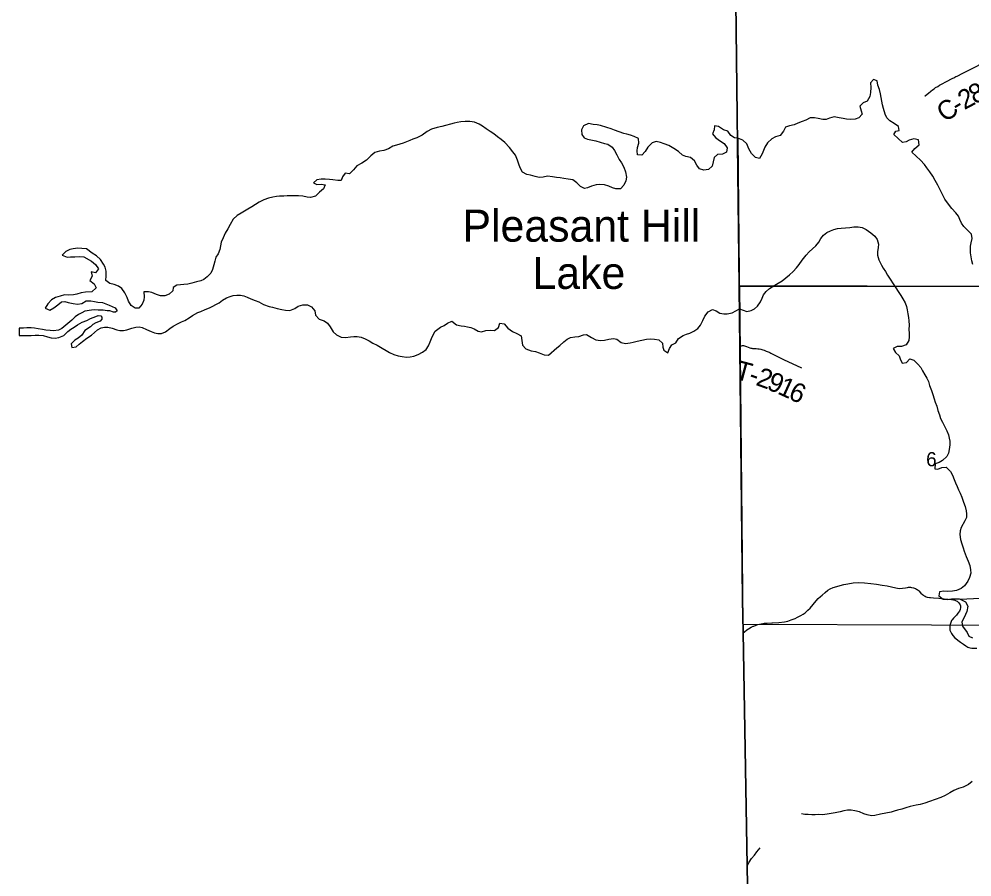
# Model space of a CAD drawing. Extents: x 1874609 to 2204689, y 815661 to 1281160.
# Drawn here: x 2002075 to 2016966, y 951876 to 965278 of the extents above; entities that cross this region are included whole.
import ezdxf

# ---------------------------------------------------------------- set-up
doc = ezdxf.new("R2010")
doc.units = 0
for name, color, linetype in [('GM_X_Adjacent_County', 7, 'Continuous'), ('GM_X_County', 7, 'Continuous'), ('GM_X_County_Road', 7, 'Continuous'), ('GM_X_County_Road_Text', 7, 'Continuous'), ('GM_X_Major_Lake', 7, 'Continuous'), ('GM_X_Major_Lake_Text', 7, 'Continuous'), ('GM_X_Minor_Lake', 7, 'Continuous'), ('GM_X_Minor_River', 7, 'Continuous'), ('GM_X_Section', 7, 'Continuous'), ('GM_X_Section_Text', 7, 'Continuous'), ('GM_X_Township', 7, 'Continuous'), ('GM_X_Township_Road', 7, 'Continuous'), ('GM_X_Township_Road_Text', 7, 'Continuous')]:
    doc.layers.add(name, color=color, linetype=linetype)

msp = doc.modelspace()

# ---------------------------------------------------------------- linework, layer by layer
at = {"layer": 'GM_X_Adjacent_County'}
msp.add_lwpolyline([(2002342, 999536), (2002395, 993238), (2002881, 993241), (2003206, 993234), (2004504, 993233), (2007698, 993231), (2008414, 993238), (2008503, 993236), (2013055, 993227), (2013045, 990449), (2013083, 985682), (2013088, 985095), (2013122, 980772), (2013145, 977956), (2013158, 976319), (2013226, 970636), (2013231, 969069), (2013234, 968580), (2013273, 965999), (2013327, 961098), (2013338, 960130), (2013382, 956206), (2013389, 955699), (2013479, 950530)], dxfattribs=at)
at = {"layer": 'GM_X_County'}
msp.add_lwpolyline([(2013479, 950530), (2013389, 955699), (2013382, 956206), (2013338, 960130), (2013327, 961098), (2013273, 965999), (2013234, 968580), (2013231, 969069), (2013226, 970636), (2013158, 976319), (2013145, 977956), (2013122, 980772), (2013088, 985095), (2013083, 985682), (2013045, 990449), (2013055, 993227), (2008503, 993236), (2008414, 993238), (2007698, 993231), (2004504, 993233), (2003206, 993234), (2002881, 993241), (2002395, 993238), (2002342, 999536)], dxfattribs=at)
at = {"layer": 'GM_X_County_Road'}
for points in [[(2016716, 964378), (2016737, 964388), (2016825, 964431), (2017001, 964520), (2017132, 964588), (2017304, 964682), (2017345, 964707), (2017400, 964741), (2017470, 964783), (2017555, 964831), (2017670, 964893), (2017728, 964923), (2017816, 964968), (2017933, 965025), (2017953, 965033), (2017967, 965037), (2017995, 965042), (2018008, 965044)], [(2016235, 964072), (2016236, 964076), (2016239, 964080), (2016241, 964082), (2016286, 964122), (2016325, 964152), (2016349, 964172), (2016373, 964188), (2016398, 964206), (2016431, 964226), (2016458, 964243), (2016500, 964268), (2016557, 964299), (2016669, 964355), (2016680, 964360), (2016716, 964378)], [(2013838, 955845), (2013848, 955845), (2013946, 955850), (2014035, 955862), (2014091, 955872), (2014140, 955890), (2014170, 955902), (2014202, 955915), (2014237, 955933), (2014291, 955958), (2014327, 955980), (2014357, 956004), (2014400, 956042), (2014435, 956076), (2014530, 956188), (2014563, 956224), (2014598, 956258), (2014623, 956278), (2014671, 956322), (2014712, 956356), (2014751, 956378), (2014796, 956397), (2014854, 956414), (2014906, 956429), (2014966, 956444), (2015028, 956457), (2015108, 956470), (2015194, 956474), (2015284, 956470), (2015387, 956459), (2015476, 956449), (2015562, 956436), (2015641, 956423), (2015708, 956406), (2015777, 956390), (2015826, 956382), (2015878, 956386), (2015927, 956394), (2015959, 956400), (2015974, 956402), (2015990, 956402), (2016006, 956401), (2016022, 956399), (2016053, 956392), (2016068, 956387), (2016083, 956381), (2016097, 956374), (2016110, 956365), (2016123, 956355), (2016135, 956344), (2016169, 956310), (2016194, 956287), (2016207, 956277), (2016221, 956268), (2016236, 956260), (2016251, 956254), (2016267, 956249), (2016300, 956242), (2016316, 956240), (2016365, 956236), (2016447, 956229), (2016529, 956222), (2016595, 956214), (2016647, 956209), (2016678, 956205), (2016698, 956201), (2016718, 956191), (2016736, 956182), (2016752, 956170), (2016763, 956158), (2016779, 956128), (2016787, 956109), (2016787, 956087), (2016780, 956056), (2016771, 956030), (2016747, 955995), (2016724, 955968), (2016679, 955920), (2016657, 955894), (2016647, 955880), (2016640, 955866), (2016634, 955850), (2016626, 955818), (2016620, 955785), (2016618, 955769), (2016618, 955752), (2016622, 955732), (2016628, 955709), (2016645, 955677), (2016665, 955650), (2016699, 955612), (2016789, 955543), (2016833, 955512), (2016869, 955486), (2016885, 955475), (2016900, 955467), (2016916, 955462), (2016938, 955455), (2016962, 955452), (2017040, 955450)], [(2013389, 955687), (2013411, 955704), (2013450, 955734), (2013476, 955753), (2013518, 955778), (2013547, 955792), (2013555, 955795)], [(2013555, 955795), (2013592, 955811), (2013622, 955821), (2013670, 955831), (2013718, 955839), (2013766, 955843), (2013838, 955845)]]:
    msp.add_lwpolyline(points, dxfattribs=at)
at = {"layer": 'GM_X_Major_Lake'}
for p, q in [((2013306, 963416), (2013335, 960749)), ((2002076, 960449), (2002075, 960334)), ((2016784, 956214), (2017588, 956254))]:
    msp.add_line(p, q, dxfattribs=at)
for points in [[(2016979, 961442), (2016965, 961500), (2016951, 961564), (2016945, 961624), (2016941, 961678), (2016943, 961728), (2016951, 961780), (2016971, 961847), (2016957, 961919), (2016899, 961973), (2016839, 962037), (2016801, 962089), (2016775, 962145), (2016753, 962196), (2016715, 962248), (2016651, 962320), (2016597, 962388), (2016543, 962462), (2016515, 962518), (2016487, 962577), (2016459, 962629), (2016435, 962681), (2016393, 962755), (2016353, 962821), (2016307, 962893), (2016263, 962956), (2016223, 963006), (2016161, 963072), (2016095, 963134), (2016027, 963196), (2016073, 963258), (2016143, 963311), (2016129, 963391), (2016057, 963405), (2015987, 963385), (2015937, 963359), (2015881, 963351), (2015812, 963411), (2015746, 963473), (2015777, 963527), (2015829, 963539), (2015819, 963601), (2015751, 963644), (2015685, 963686), (2015638, 963736), (2015608, 963790), (2015585, 963882), (2015569, 963938), (2015555, 963997), (2015547, 964051), (2015539, 964109), (2015523, 964179), (2015497, 964247), (2015485, 964311), (2015427, 964335), (2015381, 964283), (2015384, 964211), (2015382, 964131), (2015370, 964069), (2015330, 963995), (2015264, 963969), (2015214, 963915), (2015232, 963842), (2015250, 963790), (2015198, 963734), (2015139, 963716), (2015065, 963708), (2015007, 963716), (2014955, 963722), (2014889, 963734), (2014813, 963752), (2014741, 963728), (2014686, 963706), (2014636, 963710), (2014560, 963726), (2014504, 963736), (2014440, 963732), (2014370, 963700), (2014312, 963678), (2014245, 963652), (2014185, 963624), (2014117, 963612), (2014053, 963590), (2014019, 963526), (2013967, 963460), (2013896, 963440), (2013840, 963406), (2013772, 963344), (2013730, 963276), (2013710, 963226), (2013688, 963173), (2013648, 963101), (2013585, 963117), (2013523, 963178), (2013479, 963248), (2013447, 963326), (2013387, 963388), (2013306, 963416)], [(2009887, 963009), (2009865, 963075), (2009832, 963149), (2009790, 963205), (2009738, 963272), (2009664, 963348), (2009610, 963395), (2009552, 963437), (2009496, 963487), (2009438, 963520), (2009374, 963562), (2009317, 963605), (2009263, 963637), (2009193, 963665), (2009118, 963678), (2009048, 963676), (2008976, 963672), (2008922, 963664), (2008872, 963651), (2008815, 963637), (2008739, 963617), (2008679, 963601), (2008609, 963583), (2008520, 963556), (2008454, 963520), (2008372, 963466), (2008291, 963424), (2008229, 963403), (2008179, 963381), (2008129, 963361), (2008076, 963339), (2008026, 963321), (2007974, 963309), (2007914, 963290), (2007847, 963252), (2007777, 963222), (2007707, 963216), (2007633, 963191), (2007570, 963141), (2007502, 963075), (2007433, 963027), (2007353, 962985), (2007301, 962923), (2007240, 962859), (2007172, 962870), (2007128, 962812), (2007109, 962756), (2007055, 962754), (2006979, 962766), (2006925, 962772), (2006857, 962775), (2006797, 962779), (2006730, 962767), (2006674, 962719), (2006728, 962693), (2006794, 962697), (2006860, 962686), (2006834, 962624), (2006770, 962571), (2006707, 962509), (2006627, 962489), (2006577, 962497), (2006511, 962509), (2006439, 962516), (2006388, 962516), (2006336, 962516), (2006266, 962515), (2006210, 962513), (2006146, 962509), (2006096, 962507), (2006038, 962497), (2005975, 962482), (2005901, 962456), (2005827, 962416), (2005714, 962344), (2005652, 962309), (2005543, 962245), (2005485, 962207), (2005420, 962151), (2005374, 962069), (2005338, 961999), (2005297, 961933), (2005263, 961861), (2005234, 961791), (2005222, 961737), (2005214, 961677), (2005187, 961609), (2005149, 961557), (2005133, 961495), (2005120, 961437), (2005098, 961364), (2005070, 961310), (2005015, 961252), (2004963, 961211), (2004913, 961189), (2004846, 961171), (2004774, 961151), (2004714, 961137), (2004652, 961132), (2004598, 961126), (2004542, 961120)], [(2013306, 963416), (2013257, 963421), (2013197, 963458), (2013149, 963524), (2013081, 963546), (2013007, 963601), (2012943, 963609), (2012939, 963549), (2012910, 963485), (2012956, 963425), (2013018, 963378), (2013094, 963334), (2013138, 963265), (2013130, 963199), (2013065, 963166), (2012991, 963162), (2012935, 963116), (2012922, 963048), (2012906, 962982), (2012848, 962928), (2012777, 962918), (2012709, 962940), (2012666, 962995), (2012628, 963061), (2012566, 963114), (2012496, 963128), (2012442, 963150), (2012380, 963207), (2012308, 963255), (2012230, 963301), (2012156, 963330), (2012100, 963350), (2012032, 963364), (2011968, 963343), (2011901, 963277), (2011859, 963211), (2011808, 963149), (2011738, 963159), (2011732, 963217), (2011737, 963269), (2011759, 963340), (2011753, 963412), (2011687, 963442), (2011629, 963462), (2011575, 963479), (2011523, 963491), (2011451, 963515), (2011381, 963544), (2011327, 963562), (2011259, 963582), (2011159, 963615), (2011107, 963623), (2011045, 963631), (2010971, 963644), (2010896, 963612), (2010864, 963546), (2010870, 963474), (2010905, 963423), (2010957, 963403), (2011012, 963391), (2011090, 963374), (2011154, 963356), (2011224, 963336), (2011276, 963322), (2011342, 963275), (2011380, 963223), (2011415, 963154), (2011451, 963084), (2011487, 963030), (2011525, 962962), (2011554, 962893), (2011568, 962809), (2011556, 962749), (2011525, 962685), (2011473, 962627), (2011403, 962623), (2011349, 962641), (2011293, 962666), (2011225, 962688), (2011153, 962692), (2011094, 962687), (2011022, 962665), (2010960, 962641), (2010910, 962633), (2010850, 962664), (2010792, 962720), (2010726, 962766), (2010658, 962777), (2010588, 962787), (2010530, 962795), (2010475, 962802), (2010411, 962814), (2010335, 962822), (2010267, 962810), (2010203, 962805), (2010139, 962819), (2010067, 962841), (2010011, 962850), (2009941, 962886), (2009905, 962956), (2009887, 963009)], [(2013335, 960749), (2013306, 963416)], [(2013335, 960749), (2013446, 960709), (2013513, 960727), (2013567, 960753), (2013617, 960794), (2013661, 960862), (2013689, 960918), (2013709, 960972), (2013749, 961022), (2013804, 961068), (2013884, 961120), (2013938, 961150), (2013998, 961190), (2014058, 961234), (2014115, 961283), (2014171, 961333), (2014225, 961391), (2014267, 961445), (2014311, 961509), (2014375, 961587), (2014422, 961639), (2014472, 961687), (2014524, 961735), (2014572, 961792), (2014602, 961848), (2014646, 961900), (2014698, 961944), (2014753, 961970), (2014807, 961990), (2014863, 962004), (2014921, 962010), (2014991, 962016), (2015057, 962020), (2015121, 962030), (2015186, 962032), (2015252, 962020), (2015310, 961990), (2015384, 961938), (2015450, 961885), (2015482, 961835), (2015504, 961763), (2015502, 961707), (2015492, 961641), (2015492, 961589), (2015508, 961516), (2015550, 961434), (2015576, 961384), (2015616, 961334), (2015648, 961278), (2015686, 961212), (2015732, 961143), (2015776, 961079), (2015814, 961021), (2015856, 960959), (2015888, 960909), (2015920, 960843), (2015942, 960788), (2015954, 960734), (2015966, 960674), (2015974, 960618), (2015978, 960564), (2015982, 960498), (2015981, 960430), (2015983, 960371), (2015985, 960315), (2015981, 960255), (2015937, 960187), (2015865, 960161), (2015799, 960163), (2015733, 960133), (2015771, 960069), (2015829, 960019), (2015843, 959968), (2015873, 959900), (2015941, 959914), (2015995, 959968), (2016059, 959950), (2016121, 959884), (2016165, 959832), (2016193, 959782), (2016227, 959718), (2016259, 959668), (2016287, 959617), (2016303, 959551), (2016331, 959475), (2016353, 959415), (2016375, 959347), (2016391, 959295), (2016415, 959228), (2016435, 959164), (2016457, 959094), (2016475, 959040), (2016503, 958980), (2016543, 958905), (2016573, 958845), (2016597, 958785), (2016611, 958733), (2016619, 958683), (2016619, 958627), (2016609, 958551), (2016597, 958498)], [(2003217, 961621), (2003129, 961686), (2003053, 961694), (2002991, 961696), (2002922, 961688), (2002870, 961677), (2002808, 961647), (2002747, 961589), (2002826, 961559), (2002876, 961562), (2002944, 961562), (2003022, 961568), (2003088, 961561), (2003208, 961493)], [(2004542, 961120), (2004485, 961084), (2004477, 961032), (2004419, 960978), (2004352, 960952), (2004286, 960953), (2004220, 960973), (2004148, 961006), (2004096, 961016), (2004026, 961014), (2004031, 960940), (2004023, 960886), (2004001, 960826), (2003944, 960760), (2003890, 960760), (2003826, 960804), (2003785, 960873), (2003765, 960929), (2003727, 961001), (2003683, 961068), (2003627, 961106), (2003559, 961132), (2003493, 961147), (2003433, 961193), (2003436, 961267), (2003436, 961341), (2003418, 961400), (2003392, 961450), (2003349, 961520), (2003285, 961579), (2003217, 961621)], [(2003208, 961493), (2003270, 961442), (2003314, 961374), (2003271, 961312), (2003203, 961328), (2003217, 961262), (2003183, 961196), (2003249, 961142), (2003282, 961081), (2003210, 961017)], [(2003210, 961017), (2003114, 961012), (2003047, 961002), (2002979, 960978), (2002923, 960967), (2002855, 960963), (2002787, 960967), (2002718, 960951), (2002644, 960928), (2002580, 960894), (2002523, 960828), (2002485, 960760), (2002553, 960732), (2002619, 960765), (2002678, 960815), (2002740, 960859), (2002790, 960863), (2002842, 960849), (2002920, 960832), (2002988, 960826), (2003055, 960836), (2003123, 960877), (2003195, 960877)], [(2003205, 960340), (2003299, 960424), (2003356, 960453), (2003412, 960467), (2003464, 960467), (2003530, 960451), (2003600, 960424), (2003650, 960410), (2003706, 960414), (2003760, 960424), (2003835, 960447), (2003901, 960467), (2003951, 960471), (2004001, 960459), (2004067, 960430), (2004139, 960396), (2004189, 960374), (2004245, 960363), (2004301, 960367), (2004364, 960393), (2004432, 960445), (2004484, 960481), (2004563, 960522), (2004615, 960546), (2004665, 960570), (2004734, 960608), (2004786, 960646), (2004866, 960692), (2004916, 960709), (2004983, 960739), (2005051, 960767), (2005101, 960793), (2005152, 960817), (2005202, 960847), (2005254, 960885), (2005318, 960924), (2005373, 960944), (2005423, 960958), (2005477, 960966), (2005535, 960964), (2005585, 960953), (2005637, 960933), (2005697, 960905), (2005765, 960880), (2005823, 960862), (2005897, 960820), (2005983, 960787), (2006033, 960775), (2006110, 960757), (2006180, 960740), (2006238, 960728), (2006306, 960726), (2006382, 960755), (2006436, 960793), (2006509, 960811), (2006583, 960811), (2006643, 960782), (2006697, 960718), (2006708, 960650), (2006764, 960591), (2006842, 960565), (2006894, 960527), (2006936, 960470), (2006982, 960394), (2007034, 960346), (2007106, 960307), (2007176, 960305), (2007252, 960315), (2007304, 960318), (2007356, 960318), (2007421, 960310), (2007483, 960284), (2007547, 960251), (2007602, 960215), (2007673, 960184), (2007750, 960136), (2007814, 960102), (2007866, 960071), (2007932, 960039), (2007998, 960015), (2008063, 960004), (2008127, 959998), (2008189, 960002), (2008243, 960012), (2008313, 960039), (2008380, 960075), (2008438, 960115), (2008472, 960175), (2008501, 960235), (2008521, 960287), (2008545, 960343), (2008576, 960403), (2008662, 960467), (2008716, 960491), (2008769, 960529), (2008839, 960559), (2008913, 960500), (2008981, 960484), (2009035, 960480), (2009085, 960471), (2009137, 960461)], [(2003195, 960877), (2003255, 960865), (2003307, 960857), (2003381, 960850), (2003484, 960810), (2003578, 960769), (2003607, 960719), (2003583, 960697), (2003549, 960699), (2003495, 960722), (2003453, 960720), (2003389, 960732), (2003309, 960728), (2003255, 960733), (2003209, 960729)], [(2003209, 960729), (2003104, 960715), (2003054, 960689), (2003002, 960661), (2002951, 960628), (2002899, 960574), (2002808, 960498), (2002742, 960442), (2002690, 960420), (2002614, 960408), (2002563, 960411), (2002493, 960417), (2002443, 960427), (2002371, 960440), (2002315, 960448), (2002263, 960452), (2002197, 960452), (2002143, 960450), (2002076, 960449)], [(2003192, 960602), (2003232, 960618), (2003272, 960630), (2003312, 960646), (2003350, 960642), (2003368, 960620), (2003366, 960590), (2003342, 960560), (2003276, 960534), (2003228, 960506), (2003189, 960470)], [(2009137, 960461), (2009189, 960439), (2009249, 960404), (2009299, 960390), (2009370, 960410), (2009438, 960416), (2009506, 960411), (2009568, 960459), (2009589, 960525), (2009653, 960517), (2009713, 960449), (2009787, 960396), (2009851, 960368), (2009923, 960327), (2009932, 960257), (2009940, 960185), (2009996, 960125), (2010080, 960094), (2010146, 960084), (2010202, 960063), (2010280, 960033), (2010348, 960029), (2010477, 960141), (2010527, 960180), (2010586, 960234), (2010642, 960278), (2010692, 960302), (2010758, 960316), (2010821, 960320), (2010893, 960345), (2010943, 960351), (2011021, 960301), (2011089, 960266), (2011159, 960254), (2011225, 960260), (2011289, 960275), (2011364, 960287), (2011416, 960279), (2011482, 960226), (2011550, 960210), (2011622, 960222), (2011674, 960232), (2011732, 960245), (2011807, 960263), (2011881, 960275), (2011949, 960281), (2012007, 960278), (2012073, 960264), (2012129, 960214), (2012133, 960154), (2012151, 960103), (2012211, 960061), (2012239, 960131), (2012275, 960189), (2012340, 960221), (2012382, 960289), (2012451, 960335), (2012503, 960357), (2012555, 960370), (2012621, 960400), (2012684, 960444), (2012724, 960498), (2012758, 960568), (2012789, 960638), (2012843, 960702), (2012910, 960738), (2012966, 960722), (2013028, 960685), (2013090, 960673), (2013140, 960671), (2013216, 960686), (2013335, 960749)], [(2002075, 960334), (2002094, 960336), (2002148, 960334), (2002266, 960334), (2002325, 960339), (2002383, 960337), (2002453, 960335), (2002521, 960315), (2002577, 960296), (2002639, 960292), (2002697, 960302), (2002772, 960336), (2002836, 960395), (2002886, 960431), (2002937, 960463), (2002987, 960499), (2003061, 960541), (2003132, 960571), (2003192, 960602)], [(2003189, 960470), (2003101, 960410), (2003056, 960342), (2003000, 960294), (2002948, 960261), (2002889, 960205), (2002899, 960147), (2002965, 960158), (2003016, 960198), (2003068, 960240), (2003136, 960294), (2003205, 960340)], [(2016597, 958498), (2016574, 958444), (2016508, 958380), (2016452, 958352), (2016392, 958328), (2016384, 958250), (2016434, 958248), (2016494, 958270), (2016562, 958276), (2016632, 958208), (2016662, 958152), (2016690, 958085), (2016708, 958031), (2016734, 957973), (2016758, 957923), (2016780, 957871), (2016806, 957809), (2016834, 957730), (2016858, 957664), (2016874, 957596), (2016880, 957546), (2016878, 957490), (2016854, 957438), (2016798, 957337), (2016782, 957281), (2016778, 957225), (2016789, 957147), (2016807, 957079), (2016829, 957019), (2016845, 956965), (2016877, 956880), (2016909, 956810), (2016931, 956742), (2016945, 956674), (2016947, 956622), (2016925, 956553), (2016903, 956495), (2016851, 956423), (2016795, 956381), (2016722, 956351), (2016664, 956339), (2016590, 956337), (2016524, 956339), (2016458, 956329), (2016448, 956267), (2016514, 956217), (2016578, 956209), (2016648, 956219), (2016698, 956223), (2016768, 956221), (2016784, 956214)]]:
    msp.add_lwpolyline(points, dxfattribs=at)
at = {"layer": 'GM_X_Minor_Lake'}
msp.add_lwpolyline([(2016784, 956214), (2016866, 956173), (2016900, 956107), (2016886, 956023), (2016842, 955929), (2016808, 955863), (2016818, 955793), (2016891, 955695), (2016917, 955639), (2016973, 955611)], dxfattribs=at)
at = {"layer": 'GM_X_Minor_River'}
for points in [[(2013306, 963416), (2013335, 960749)], [(2016971, 953365), (2016911, 953320), (2016831, 953280), (2016757, 953258), (2016685, 953226), (2016619, 953188), (2016549, 953148), (2016481, 953116), (2016389, 953084), (2016301, 953053), (2016231, 953029), (2016155, 953007), (2016093, 952995), (2016001, 952979), (2015931, 952957), (2015871, 952937), (2015801, 952919), (2015751, 952902), (2015701, 952888), (2015621, 952872), (2015537, 952858), (2015449, 952838), (2015395, 952832), (2015330, 952846), (2015276, 952864), (2015208, 952892), (2015138, 952908), (2015078, 952920), (2015022, 952919), (2014966, 952911), (2014906, 952895), (2014828, 952877), (2014766, 952867), (2014702, 952855), (2014632, 952845), (2014574, 952849), (2014516, 952847), (2014466, 952847), (2014406, 952849), (2014356, 952854), (2014304, 952862)], [(2013458, 952058), (2013486, 952108), (2013520, 952165), (2013568, 952217), (2013606, 952269), (2013658, 952333)]]:
    msp.add_lwpolyline(points, dxfattribs=at)
at = {"layer": 'GM_X_Section'}
msp.add_lwpolyline([(2013337, 961116), (2019313, 961101), (2019277, 955800), (2013393, 955821)], close=True, dxfattribs=at)
at = {"layer": 'GM_X_Township'}
for points in [[(2017186, 961107), (2013327, 961098), (2013273, 965999), (2013234, 968580), (2013231, 969069), (2013226, 970636), (2013158, 976319)], [(2013479, 950530), (2013389, 955699), (2013382, 956206), (2013338, 960130), (2013327, 961098), (2017186, 961107)]]:
    msp.add_lwpolyline(points, dxfattribs=at)
at = {"layer": 'GM_X_Township_Road'}
for points in [[(2013337, 960169), (2013348, 960173), (2013362, 960175), (2013378, 960176), (2013395, 960176), (2013395, 960176)], [(2013395, 960176), (2013410, 960173), (2013426, 960170), (2013440, 960165), (2013495, 960142), (2013509, 960138), (2013524, 960134), (2013538, 960132), (2013552, 960131), (2013566, 960130), (2013593, 960129), (2013619, 960127), (2013643, 960124), (2013665, 960120), (2013696, 960112), (2013717, 960105), (2013728, 960101), (2013740, 960097), (2013752, 960092), (2013766, 960086), (2013781, 960080), (2013795, 960073), (2013809, 960067), (2013822, 960060), (2013835, 960053), (2013991, 959973), (2014019, 959960), (2014300, 959828)]]:
    msp.add_lwpolyline(points, dxfattribs=at)

# ---------------------------------------------------------------- texts
at = {"layer": 'GM_X_County_Road_Text'}
for s, rotation, p in [('2', 27.9127, (2016846, 963854)), ('8', 27.0561, (2017008, 963940)), ('C', 34.9329, (2016546, 963655)), ('-', 30.933, (2016744, 963793))]:
    msp.add_text(s, height=300, rotation=rotation, dxfattribs=at).set_placement(p)
at = {"layer": 'GM_X_Major_Lake_Text'}
for s, height, rotation, p in [('Pleasant Hill', 500.09, 359.9968, (2009004, 961800)), ('Lake', 500.1, 359.9969, (2010099, 961062))]:
    msp.add_text(s, height=height, rotation=rotation, dxfattribs=at).set_placement(p)
at = {"layer": 'GM_X_Section_Text'}
msp.add_text('6', height=221, rotation=0, dxfattribs=at).set_placement((2016250, 958291))
at = {"layer": 'GM_X_Township_Road_Text'}
for s, rotation, p in [('T', 345.0148, (2013247, 959661)), ('-', 340.7011, (2013458, 959605)), ('2', 339.888, (2013574, 959565)), ('9', 337.0631, (2013744, 959503)), ('1', 335.5044, (2013912, 959431)), ('6', 334.9479, (2014079, 959355))]:
    msp.add_text(s, height=300, rotation=rotation, dxfattribs=at).set_placement(p)

doc.saveas('drawing.dxf')
